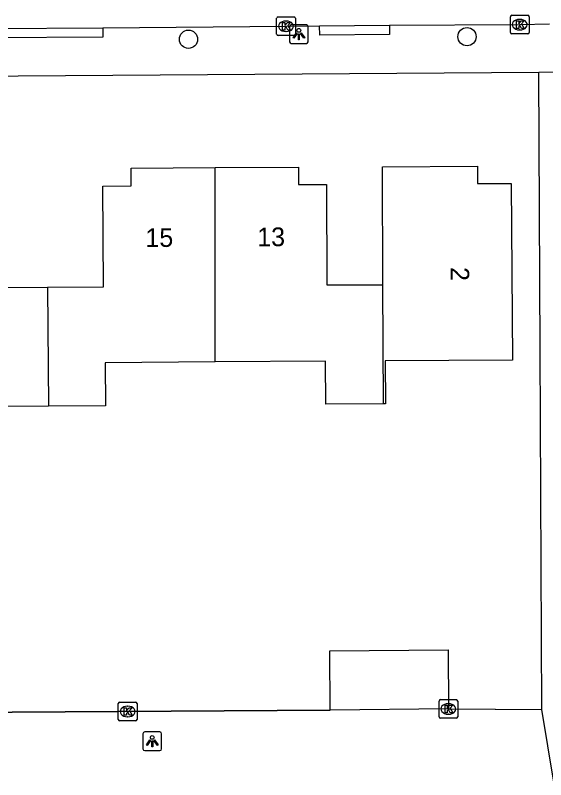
# Model space of a CAD drawing. Extents: x 157321 to 158827, y 386650 to 388532.
# Drawn here: x 158002.4 to 158030.81, y 387556.76 to 387597.66 of the extents above; entities that cross this region are included whole.
import ezdxf

# ---------------------------------------------------------------- set-up
doc = ezdxf.new("R2010")
doc.units = 0
for name, color, linetype in [('IMGEO_Boom', 7, 'Continuous'), ('IMGEO_Kolk', 7, 'Continuous'), ('IMGEO_Lichtpunt', 7, 'Continuous'), ('IMGEO_Muur', 7, 'Continuous'), ('IMGEO_Pand', 7, 'Continuous'), ('IMGEO_Pand_nummerreeks', 7, 'Continuous'), ('IMGEO_Rijbaan_lokaal_open', 7, 'Continuous'), ('IMGEO_Voetpad_open', 7, 'Continuous')]:
    doc.layers.add(name, color=color, linetype=linetype)

msp = doc.modelspace()

# ---------------------------------------------------------------- linework, layer by layer
at = {"layer": 'IMGEO_Boom'}
for centre in [(158011.677, 387596.374), (158026.593, 387596.51)]:
    msp.add_circle(centre, 0.489, dxfattribs=at)
at = {"layer": 'IMGEO_Kolk'}
for p, q in [((158028.989, 387597.655), (158029.841, 387597.655)), ((158016.399, 387596.642), (158016.399, 387597.494)), ((158016.474, 387597.568), (158017.326, 387597.568)), ((158016.887, 387597.348), (158016.912, 387597.348)), ((158017.4, 387597.494), (158017.4, 387596.642)), ((158028.914, 387596.729), (158028.914, 387597.581)), ((158029.402, 387597.435), (158029.427, 387597.435)), ((158029.915, 387597.581), (158029.915, 387596.729)), ((158029.425, 387596.875), (158029.4, 387596.875)), ((158017.326, 387596.568), (158016.474, 387596.568)), ((158016.91, 387596.788), (158016.885, 387596.788)), ((158029.841, 387596.655), (158028.989, 387596.655)), ((158007.996, 387560.912), (158008.848, 387560.912)), ((158025.093, 387560.121), (158025.093, 387560.973)), ((158025.168, 387561.047), (158026.02, 387561.047)), ((158026.094, 387560.973), (158026.094, 387560.121)), ((158007.921, 387559.986), (158007.921, 387560.838)), ((158008.409, 387560.692), (158008.434, 387560.692)), ((158008.922, 387560.838), (158008.922, 387559.986)), ((158025.581, 387560.827), (158025.606, 387560.827)), ((158008.432, 387560.132), (158008.407, 387560.132)), ((158026.02, 387560.047), (158025.168, 387560.047)), ((158025.604, 387560.267), (158025.579, 387560.267)), ((158008.848, 387559.912), (158007.996, 387559.912))]:
    msp.add_line(p, q, dxfattribs=at)
for points in [[(158028.989, 387597.655), (158029.841, 387597.655)], [(158016.399, 387596.642), (158016.399, 387597.494)], [(158016.474, 387597.568), (158017.326, 387597.568)], [(158016.72, 387597.268), (158016.843, 387597.268), (158016.843, 387597.117), (158016.973, 387597.268), (158017.137, 387597.268), (158016.991, 387597.117), (158017.144, 387596.868), (158016.992, 387596.868), (158016.907, 387597.032), (158016.843, 387596.965), (158016.843, 387596.868), (158016.72, 387596.868), (158016.72, 387597.268)], [(158017.4, 387597.494), (158017.4, 387596.642)], [(158028.914, 387596.729), (158028.914, 387597.581)], [(158029.235, 387597.355), (158029.358, 387597.355), (158029.358, 387597.204), (158029.488, 387597.355), (158029.652, 387597.355), (158029.506, 387597.204), (158029.659, 387596.955), (158029.507, 387596.955), (158029.422, 387597.119), (158029.358, 387597.052), (158029.358, 387596.955), (158029.235, 387596.955), (158029.235, 387597.355)], [(158029.915, 387597.581), (158029.915, 387596.729)], [(158017.326, 387596.568), (158016.474, 387596.568)], [(158029.841, 387596.655), (158028.989, 387596.655)], [(158007.996, 387560.912), (158008.848, 387560.912)], [(158025.093, 387560.121), (158025.093, 387560.973)], [(158025.168, 387561.047), (158026.02, 387561.047)], [(158026.094, 387560.973), (158026.094, 387560.121)], [(158007.921, 387559.986), (158007.921, 387560.838)], [(158008.242, 387560.612), (158008.365, 387560.612), (158008.365, 387560.461), (158008.495, 387560.612), (158008.659, 387560.612), (158008.513, 387560.461), (158008.666, 387560.212), (158008.514, 387560.212), (158008.429, 387560.376), (158008.365, 387560.309), (158008.365, 387560.212), (158008.242, 387560.212), (158008.242, 387560.612)], [(158008.922, 387560.838), (158008.922, 387559.986)], [(158025.414, 387560.747), (158025.537, 387560.747), (158025.537, 387560.596), (158025.667, 387560.747), (158025.831, 387560.747), (158025.685, 387560.596), (158025.838, 387560.347), (158025.686, 387560.347), (158025.601, 387560.511), (158025.537, 387560.444), (158025.537, 387560.347), (158025.414, 387560.347), (158025.414, 387560.747)], [(158026.02, 387560.047), (158025.168, 387560.047)], [(158008.848, 387559.912), (158007.996, 387559.912)]]:
    msp.add_lwpolyline(points, dxfattribs=at)
for centre, start, end in [((158028.991, 387597.579), 91.552, 178.448), ((158028.991, 387597.579), 91.552, 178.448), ((158029.839, 387597.579), 1.552, 88.448), ((158029.839, 387597.579), 1.552, 88.448), ((158016.476, 387597.492), 91.552, 178.448), ((158016.476, 387597.492), 91.552, 178.448), ((158017.324, 387597.492), 1.552, 88.448), ((158017.324, 387597.492), 1.552, 88.448), ((158016.476, 387596.644), 181.552, 268.448), ((158016.476, 387596.644), 181.552, 268.448), ((158017.324, 387596.644), 271.552, 358.448), ((158017.324, 387596.644), 271.552, 358.448), ((158028.991, 387596.731), 181.552, 268.448), ((158028.991, 387596.731), 181.552, 268.448), ((158029.839, 387596.731), 271.552, 358.448), ((158029.839, 387596.731), 271.552, 358.448), ((158007.998, 387560.836), 91.552, 178.448), ((158007.998, 387560.836), 91.552, 178.448), ((158008.846, 387560.836), 1.552, 88.448), ((158008.846, 387560.836), 1.552, 88.448), ((158025.17, 387560.971), 91.552, 178.448), ((158025.17, 387560.971), 91.552, 178.448), ((158026.018, 387560.971), 1.552, 88.448), ((158026.018, 387560.971), 1.552, 88.448), ((158025.17, 387560.123), 181.552, 268.448), ((158025.17, 387560.123), 181.552, 268.448), ((158026.018, 387560.123), 271.552, 358.448), ((158026.018, 387560.123), 271.552, 358.448), ((158007.998, 387559.988), 181.552, 268.448), ((158007.998, 387559.988), 181.552, 268.448), ((158008.846, 387559.988), 271.552, 358.448), ((158008.846, 387559.988), 271.552, 358.448)]:
    msp.add_arc(centre, 0.0765, start, end, dxfattribs=at)
for centre, major_axis, ratio, start_param, end_param in [((158016.886, 387597.068), (-0.387, 0.002), 0.722429, 4.712389, 7.853982), ((158016.911, 387597.068), (-0.39, 0.002), 0.717154, 1.570796, 4.712389), ((158029.401, 387597.155), (-0.387, 0.002), 0.722429, 4.712389, 7.853982), ((158029.426, 387597.155), (-0.39, 0.002), 0.717154, 1.570796, 4.712389), ((158008.408, 387560.412), (-0.387, 0.002), 0.722429, 4.712389, 7.853982), ((158008.433, 387560.412), (-0.39, 0.002), 0.717154, 1.570796, 4.712389), ((158025.58, 387560.547), (-0.387, 0.002), 0.722429, 4.712389, 7.853982), ((158025.605, 387560.547), (-0.39, 0.002), 0.717154, 1.570796, 4.712389)]:
    msp.add_ellipse(centre, major_axis=major_axis, ratio=ratio, start_param=start_param, end_param=end_param, dxfattribs=at)
at = {"layer": 'IMGEO_Lichtpunt'}
for p, q in [((158017.088, 387597.051), (158017.088, 387596.244)), ((158017.088, 387597.051), (158017.088, 387596.244)), ((158017.99, 387597.146), (158017.182, 387597.146)), ((158017.99, 387597.146), (158017.182, 387597.146)), ((158018.084, 387596.244), (158018.084, 387597.051)), ((158018.084, 387596.244), (158018.084, 387597.051)), ((158017.182, 387596.15), (158017.99, 387596.15)), ((158017.182, 387596.15), (158017.99, 387596.15)), ((158009.239, 387559.226), (158009.239, 387558.419)), ((158009.239, 387559.226), (158009.239, 387558.419)), ((158010.141, 387559.321), (158009.333, 387559.321)), ((158010.141, 387559.321), (158009.333, 387559.321)), ((158010.235, 387558.419), (158010.235, 387559.226)), ((158010.235, 387558.419), (158010.235, 387559.226)), ((158009.333, 387558.325), (158010.141, 387558.325)), ((158009.333, 387558.325), (158010.141, 387558.325))]:
    msp.add_line(p, q, dxfattribs=at)
for points in [[(158017.462, 387596.715), (158017.501, 387596.687), (158017.313, 387596.425), (158017.275, 387596.452), (158017.462, 387596.715)], [(158017.564, 387596.667), (158017.611, 387596.667), (158017.611, 387596.345), (158017.564, 387596.345), (158017.564, 387596.667)], [(158017.674, 387596.687), (158017.712, 387596.714), (158017.899, 387596.452), (158017.86, 387596.424), (158017.674, 387596.687)], [(158009.613, 387558.89), (158009.652, 387558.862), (158009.464, 387558.6), (158009.426, 387558.627), (158009.613, 387558.89)], [(158009.715, 387558.842), (158009.762, 387558.842), (158009.762, 387558.52), (158009.715, 387558.52), (158009.715, 387558.842)], [(158009.825, 387558.862), (158009.863, 387558.889), (158010.05, 387558.627), (158010.011, 387558.599), (158009.825, 387558.862)]]:
    msp.add_lwpolyline(points, dxfattribs=at)
for centre in [(158017.587, 387596.849), (158009.738, 387559.024)]:
    msp.add_circle(centre, 0.0994, dxfattribs=at)
for centre, start, end in [((158017.182, 387597.051), 90, 180), ((158017.182, 387597.051), 90, 180), ((158017.99, 387597.051), 0, 90), ((158017.99, 387597.051), 0, 90), ((158017.182, 387596.244), 180, 270), ((158017.182, 387596.244), 180, 270), ((158017.99, 387596.244), 270, 0), ((158017.99, 387596.244), 270, 360), ((158009.333, 387559.226), 90, 180), ((158009.333, 387559.226), 90, 180), ((158010.141, 387559.226), 0, 90), ((158010.141, 387559.226), 0, 90), ((158009.333, 387558.419), 180, 270), ((158009.333, 387558.419), 180, 270), ((158010.141, 387558.419), 270, 0), ((158010.141, 387558.419), 270, 360)]:
    msp.add_arc(centre, 0.0946, start, end, dxfattribs=at)
at = {"layer": 'IMGEO_Muur'}
for points in [[(158030.606, 387560.527), (158030.501, 387579.78)], [(158019.271, 387560.48), (157968.192, 387560.166)], [(158025.648, 387560.551), (158030.606, 387560.527)]]:
    msp.add_lwpolyline(points, dxfattribs=at)
at = {"layer": 'IMGEO_Pand'}
for points in [[(158004.13, 387583.107), (158007.134, 387583.129), (158007.096, 387588.523), (158008.607, 387588.534), (158008.6, 387589.475), (158013.11, 387589.506)], [(158013.11, 387589.506), (158017.564, 387589.536), (158017.565, 387588.599), (158019.07, 387588.601), (158019.079, 387583.229), (158022.079, 387583.234)], [(158013.113, 387579.11), (158013.11, 387589.506)], [(158022.079, 387583.234), (158022.069, 387589.543), (158027.15, 387589.59), (158027.149, 387588.661), (158028.956, 387588.65), (158029.019, 387579.209), (158022.214, 387579.162), (158022.23, 387576.871), (158022.127, 387576.87)], [(157995.082, 387589.377), (157999.573, 387589.41), (157999.58, 387588.469), (158000, 387588.472), (158001.091, 387588.48), (158001.13, 387583.086), (158004.13, 387583.107)], [(158004.13, 387583.107), (158004.178, 387576.747)], [(158022.127, 387576.87), (158022.079, 387583.234)], [(158004.178, 387576.747), (158001.044, 387576.726), (158001.058, 387574.755), (157999.049, 387574.742), (157998.217, 387575.471), (157998.192, 387578.998), (157995.121, 387578.977)], [(158013.113, 387579.11), (158007.213, 387579.07), (158007.229, 387576.768), (158004.178, 387576.747)], [(158022.127, 387576.87), (158019.037, 387576.849), (158019.022, 387579.151), (158013.113, 387579.11)], [(158019.271, 387560.48), (158019.239, 387563.664), (158025.585, 387563.709), (158025.594, 387560.549)], [(158025.594, 387560.549), (158019.271, 387560.48)]]:
    msp.add_lwpolyline(points, dxfattribs=at)
at = {"layer": 'IMGEO_Rijbaan_lokaal_open'}
for points in [[(158001.053, 387596.953), (158007.092, 387596.993)], [(158007.092, 387596.993), (158016.933, 387597.069), (158018.699, 387597.098)], [(158018.699, 387597.098), (158022.44, 387597.134)], [(158022.44, 387597.134), (158029.411, 387597.157), (158031.005, 387597.195)]]:
    msp.add_lwpolyline(points, dxfattribs=at)
at = {"layer": 'IMGEO_Voetpad_open'}
for points in [[(158007.092, 387596.993), (158007.095, 387596.494), (158001.056, 387596.454), (158001.053, 387596.953)], [(158022.44, 387597.134), (158022.444, 387596.635), (158018.703, 387596.599), (158018.699, 387597.098)], [(158030.442, 387594.603), (158000, 387594.382), (157967.949, 387594.149), (157967.969, 387593.155), (157955.312, 387593), (157940.07, 387592.871)], [(158033.427, 387594.615), (158030.442, 387594.603)], [(158030.606, 387560.527), (158030.501, 387579.78), (158030.442, 387594.603)], [(157968.192, 387560.166), (158019.271, 387560.48)], [(158025.594, 387560.549), (158030.606, 387560.527)], [(158031.247, 387556.624), (158030.606, 387560.527)]]:
    msp.add_lwpolyline(points, dxfattribs=at)

# ---------------------------------------------------------------- texts
at = {"layer": 'IMGEO_Pand_nummerreeks'}
for s, rotation, p in [('15', 0.3732, (158009.376, 387585.258)), ('13', 0.3732, (158015.363, 387585.297)), ('2', 270.3823, (158025.707, 387584.184))]:
    msp.add_text(s, height=1, rotation=rotation, dxfattribs=at).set_placement(p)

doc.saveas('drawing.dxf')
